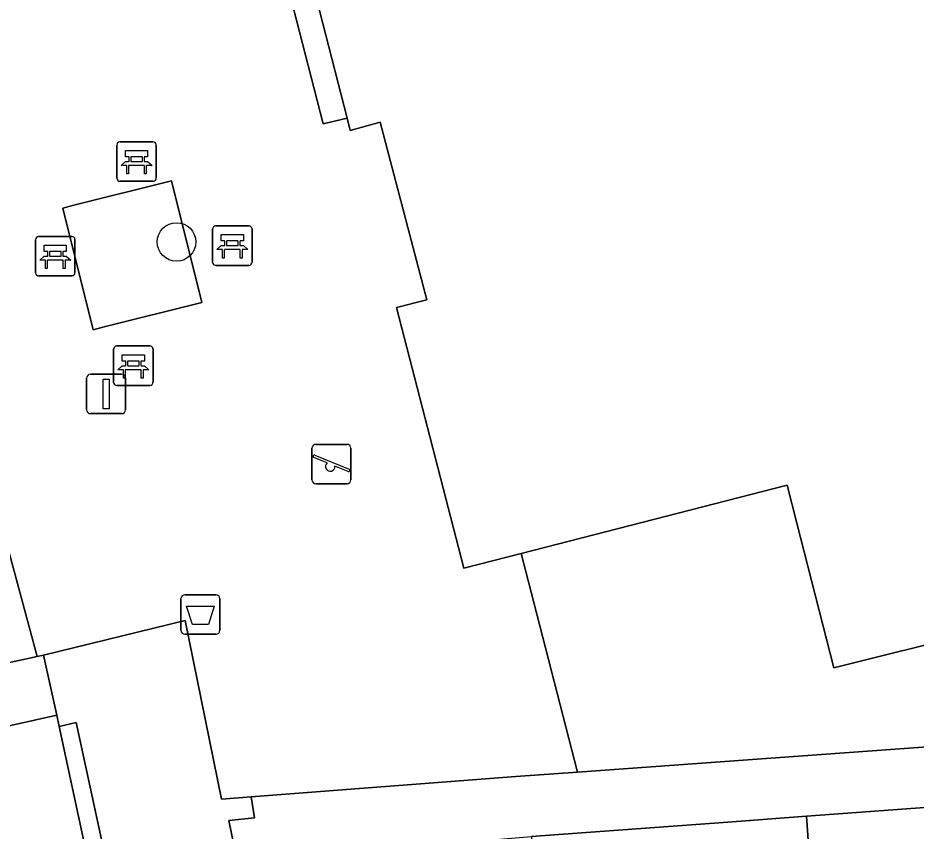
# Model space of a CAD drawing. Extents: x 163008 to 163854, y 382777 to 383982.
# Drawn here: x 163501.37 to 163524.16, y 383551.25 to 383571.89 of the extents above; entities that cross this region are included whole.
import ezdxf

# ---------------------------------------------------------------- set-up
doc = ezdxf.new("R2010")
doc.units = 0
for name, color, linetype in [('IMGEO_Afvalbak', 7, 'Continuous'), ('IMGEO_Bank', 7, 'Continuous'), ('IMGEO_Boom', 7, 'Continuous'), ('IMGEO_Erf', 7, 'Continuous'), ('IMGEO_Groenvoorziening', 7, 'Continuous'), ('IMGEO_Hek', 7, 'Continuous'), ('IMGEO_Lichtmast', 7, 'Continuous'), ('IMGEO_Pand', 7, 'Continuous'), ('IMGEO_Rijbaan_lokaal_open', 7, 'Continuous'), ('IMGEO_Speelvoorziening', 7, 'Continuous'), ('IMGEO_Voetpad_open', 7, 'Continuous')]:
    doc.layers.add(name, color=color, linetype=linetype)

msp = doc.modelspace()

# ---------------------------------------------------------------- linework, layer by layer
at = {"layer": 'IMGEO_Afvalbak'}
for p, q in [((163505.502, 383556.343), (163505.502, 383557.143)), ((163505.502, 383557.143), (163505.502, 383556.343)), ((163505.602, 383557.243), (163506.392, 383557.243)), ((163506.392, 383557.243), (163505.602, 383557.243)), ((163506.492, 383557.143), (163506.492, 383556.343)), ((163506.492, 383556.343), (163506.492, 383557.143)), ((163506.392, 383556.243), (163505.602, 383556.243)), ((163505.602, 383556.243), (163506.392, 383556.243))]:
    msp.add_line(p, q, dxfattribs=at)
msp.add_lwpolyline([(163505.645, 383556.957), (163506.349, 383556.957), (163506.2, 383556.487), (163505.794, 383556.487), (163505.645, 383556.957)], dxfattribs=at)
for centre, start, end in [((163505.602, 383557.143), 90, 180), ((163505.602, 383557.143), 90, 180), ((163506.392, 383557.143), 0, 90), ((163506.392, 383557.143), 360, 90), ((163505.602, 383556.343), 180, 270), ((163505.602, 383556.343), 180, 270), ((163506.392, 383556.343), 270, 0), ((163506.392, 383556.343), 270, 0)]:
    msp.add_arc(centre, 0.1, start, end, dxfattribs=at)
at = {"layer": 'IMGEO_Bank'}
for p, q in [((163503.951, 383568.741), (163504.792, 383568.741)), ((163504.792, 383568.741), (163503.951, 383568.741)), ((163503.876, 383567.816), (163503.876, 383568.657)), ((163503.876, 383568.657), (163503.876, 383567.816)), ((163504.876, 383568.666), (163504.876, 383567.825)), ((163504.876, 383567.825), (163504.876, 383568.666)), ((163504.185, 383568.247), (163504.185, 383568.353)), ((163504.229, 383568.353), (163504.229, 383568.247)), ((163504.517, 383568.359), (163504.235, 383568.359)), ((163504.523, 383568.247), (163504.523, 383568.353)), ((163504.567, 383568.353), (163504.567, 383568.247)), ((163504.573, 383568.139), (163504.18, 383568.139)), ((163504.235, 383568.241), (163504.517, 383568.241)), ((163504.801, 383567.741), (163503.96, 383567.741)), ((163503.96, 383567.741), (163504.801, 383567.741)), ((163506.306, 383565.681), (163506.306, 383566.522)), ((163506.306, 383566.522), (163506.306, 383565.681)), ((163506.381, 383566.606), (163507.222, 383566.606)), ((163507.222, 383566.606), (163506.381, 383566.606)), ((163507.306, 383566.531), (163507.306, 383565.69)), ((163507.306, 383565.69), (163507.306, 383566.531)), ((163501.813, 383565.413), (163501.813, 383566.254)), ((163501.813, 383566.254), (163501.813, 383565.413)), ((163501.888, 383566.338), (163502.729, 383566.338)), ((163502.729, 383566.338), (163501.888, 383566.338)), ((163502.813, 383566.263), (163502.813, 383565.422)), ((163502.813, 383565.422), (163502.813, 383566.263)), ((163506.947, 383566.224), (163506.665, 383566.224)), ((163507.003, 383566.004), (163506.61, 383566.004)), ((163506.615, 383566.112), (163506.615, 383566.218)), ((163506.659, 383566.218), (163506.659, 383566.112)), ((163506.665, 383566.106), (163506.947, 383566.106)), ((163506.953, 383566.112), (163506.953, 383566.218)), ((163506.997, 383566.218), (163506.997, 383566.112)), ((163502.122, 383565.844), (163502.122, 383565.95)), ((163502.166, 383565.95), (163502.166, 383565.844)), ((163502.454, 383565.956), (163502.172, 383565.956)), ((163502.172, 383565.838), (163502.454, 383565.838)), ((163502.46, 383565.844), (163502.46, 383565.95)), ((163502.504, 383565.95), (163502.504, 383565.844)), ((163502.51, 383565.736), (163502.117, 383565.736)), ((163507.231, 383565.606), (163506.39, 383565.606)), ((163506.39, 383565.606), (163507.231, 383565.606)), ((163502.738, 383565.338), (163501.897, 383565.338)), ((163501.897, 383565.338), (163502.738, 383565.338)), ((163503.868, 383563.559), (163504.709, 383563.559)), ((163504.709, 383563.559), (163503.868, 383563.559)), ((163504.793, 383563.484), (163504.793, 383562.643)), ((163504.793, 383562.643), (163504.793, 383563.484)), ((163503.793, 383562.634), (163503.793, 383563.475)), ((163503.793, 383563.475), (163503.793, 383562.634)), ((163504.102, 383563.065), (163504.102, 383563.171)), ((163504.146, 383563.171), (163504.146, 383563.065)), ((163504.434, 383563.177), (163504.152, 383563.177)), ((163504.152, 383563.059), (163504.434, 383563.059)), ((163504.44, 383563.065), (163504.44, 383563.171)), ((163504.484, 383563.171), (163504.484, 383563.065)), ((163504.49, 383562.957), (163504.097, 383562.957)), ((163504.718, 383562.559), (163503.877, 383562.559)), ((163503.877, 383562.559), (163504.718, 383562.559))]:
    msp.add_line(p, q, dxfattribs=at)
for points in [[(163504.179, 383568.359), (163504.093, 383568.359), (163504.093, 383568.52), (163504.656, 383568.52), (163504.656, 383568.359), (163504.573, 383568.359)], [(163504.123, 383568.139), (163503.981, 383568.139), (163504.093, 383568.241), (163504.179, 383568.241)], [(163504.173, 383568.132), (163504.173, 383567.925), (163504.13, 383567.925), (163504.13, 383568.132)], [(163504.573, 383568.241), (163504.656, 383568.241), (163504.768, 383568.139), (163504.629, 383568.139)], [(163504.623, 383568.132), (163504.623, 383567.925), (163504.579, 383567.925), (163504.579, 383568.132)], [(163506.609, 383566.224), (163506.523, 383566.224), (163506.523, 383566.385), (163507.086, 383566.385), (163507.086, 383566.224), (163507.003, 383566.224)], [(163502.116, 383565.956), (163502.03, 383565.956), (163502.03, 383566.117), (163502.593, 383566.117), (163502.593, 383565.956), (163502.51, 383565.956)], [(163506.553, 383566.004), (163506.411, 383566.004), (163506.523, 383566.106), (163506.609, 383566.106)], [(163506.603, 383565.997), (163506.603, 383565.79), (163506.56, 383565.79), (163506.56, 383565.997)], [(163507.003, 383566.106), (163507.086, 383566.106), (163507.198, 383566.004), (163507.059, 383566.004)], [(163507.053, 383565.997), (163507.053, 383565.79), (163507.009, 383565.79), (163507.009, 383565.997)], [(163502.06, 383565.736), (163501.918, 383565.736), (163502.03, 383565.838), (163502.116, 383565.838)], [(163502.51, 383565.838), (163502.593, 383565.838), (163502.705, 383565.736), (163502.566, 383565.736)], [(163502.11, 383565.729), (163502.11, 383565.522), (163502.067, 383565.522), (163502.067, 383565.729)], [(163502.56, 383565.729), (163502.56, 383565.522), (163502.516, 383565.522), (163502.516, 383565.729)], [(163504.096, 383563.177), (163504.01, 383563.177), (163504.01, 383563.338), (163504.573, 383563.338), (163504.573, 383563.177), (163504.49, 383563.177)], [(163504.04, 383562.957), (163503.898, 383562.957), (163504.01, 383563.059), (163504.096, 383563.059)], [(163504.49, 383563.059), (163504.573, 383563.059), (163504.685, 383562.957), (163504.546, 383562.957)], [(163504.09, 383562.95), (163504.09, 383562.743), (163504.047, 383562.743), (163504.047, 383562.95)], [(163504.54, 383562.95), (163504.54, 383562.743), (163504.496, 383562.743), (163504.496, 383562.95)]]:
    msp.add_lwpolyline(points, dxfattribs=at)
for centre, radius, start, end in [((163503.954, 383568.663), 0.0779, 92.4484, 184.2845), ((163503.954, 383568.663), 0.0779, 92.4484, 184.2845), ((163504.798, 383568.663), 0.0779, 2.4484, 94.2845), ((163504.798, 383568.663), 0.0779, 2.4484, 94.2845), ((163504.178, 383568.352), 0.00671, 2.8957, 87.1043), ((163504.235, 383568.352), 0.00671, 92.8957, 177.1043), ((163504.517, 383568.352), 0.00671, 2.8957, 87.1043), ((163504.574, 383568.352), 0.00671, 92.8957, 177.1043), ((163504.123, 383568.132), 0.00671, 2.8957, 87.1043), ((163504.18, 383568.132), 0.00671, 92.8957, 177.1043), ((163504.178, 383568.248), 0.00671, 272.8957, 357.1043), ((163504.235, 383568.248), 0.00671, 182.8957, 267.1043), ((163504.517, 383568.248), 0.00671, 272.8957, 357.1043), ((163504.574, 383568.248), 0.00671, 182.8957, 267.1043), ((163504.572, 383568.132), 0.00671, 2.8957, 87.1043), ((163504.629, 383568.132), 0.00671, 92.8957, 177.1043), ((163503.954, 383567.819), 0.0779, 182.4484, 274.2845), ((163503.954, 383567.819), 0.0779, 182.4484, 274.2845), ((163504.798, 383567.819), 0.0779, 272.4484, 4.2845), ((163504.798, 383567.819), 0.0779, 272.4484, 4.2845), ((163506.384, 383566.528), 0.0779, 92.4484, 184.2845), ((163506.384, 383566.528), 0.0779, 92.4484, 184.2845), ((163507.228, 383566.528), 0.0779, 2.4484, 94.2845), ((163507.228, 383566.528), 0.0779, 2.4484, 94.2845), ((163501.891, 383566.26), 0.0779, 92.4484, 184.2845), ((163501.891, 383566.26), 0.0779, 92.4484, 184.2845), ((163502.735, 383566.26), 0.0779, 2.4484, 94.2845), ((163502.735, 383566.26), 0.0779, 2.4484, 94.2845), ((163506.608, 383566.217), 0.00671, 2.8957, 87.1043), ((163506.665, 383566.217), 0.00671, 92.8957, 177.1043), ((163506.947, 383566.217), 0.00671, 2.8957, 87.1043), ((163507.004, 383566.217), 0.00671, 92.8957, 177.1043), ((163506.553, 383565.997), 0.00671, 2.8957, 87.1043), ((163506.61, 383565.997), 0.00671, 92.8957, 177.1043), ((163506.608, 383566.113), 0.00671, 272.8957, 357.1043), ((163506.665, 383566.113), 0.00671, 182.8957, 267.1043), ((163506.947, 383566.113), 0.00671, 272.8957, 357.1043), ((163507.004, 383566.113), 0.00671, 182.8957, 267.1043), ((163507.002, 383565.997), 0.00671, 2.8957, 87.1043), ((163507.059, 383565.997), 0.00671, 92.8957, 177.1043), ((163502.115, 383565.949), 0.00671, 2.8957, 87.1043), ((163502.115, 383565.845), 0.00671, 272.8957, 357.1043), ((163502.172, 383565.949), 0.00671, 92.8957, 177.1043), ((163502.172, 383565.845), 0.00671, 182.8957, 267.1043), ((163502.454, 383565.949), 0.00671, 2.8957, 87.1043), ((163502.454, 383565.845), 0.00671, 272.8957, 357.1043), ((163502.511, 383565.949), 0.00671, 92.8957, 177.1043), ((163502.511, 383565.845), 0.00671, 182.8957, 267.1043), ((163502.06, 383565.729), 0.00671, 2.8957, 87.1043), ((163502.117, 383565.729), 0.00671, 92.8957, 177.1043), ((163502.509, 383565.729), 0.00671, 2.8957, 87.1043), ((163502.566, 383565.729), 0.00671, 92.8957, 177.1043), ((163506.384, 383565.684), 0.0779, 182.4484, 274.2845), ((163506.384, 383565.684), 0.0779, 182.4484, 274.2845), ((163507.228, 383565.684), 0.0779, 272.4484, 4.2845), ((163507.228, 383565.684), 0.0779, 272.4484, 4.2845), ((163501.891, 383565.416), 0.0779, 182.4484, 274.2845), ((163501.891, 383565.416), 0.0779, 182.4484, 274.2845), ((163502.735, 383565.416), 0.0779, 272.4484, 4.2845), ((163502.735, 383565.416), 0.0779, 272.4484, 4.2845), ((163503.871, 383563.481), 0.0779, 92.4484, 184.2845), ((163503.871, 383563.481), 0.0779, 92.4484, 184.2845), ((163504.715, 383563.481), 0.0779, 2.4484, 94.2845), ((163504.715, 383563.481), 0.0779, 2.4484, 94.2845), ((163504.095, 383563.17), 0.00671, 2.8957, 87.1043), ((163504.095, 383563.066), 0.00671, 272.8957, 357.1043), ((163504.152, 383563.17), 0.00671, 92.8957, 177.1043), ((163504.152, 383563.066), 0.00671, 182.8957, 267.1043), ((163504.434, 383563.17), 0.00671, 2.8957, 87.1043), ((163504.434, 383563.066), 0.00671, 272.8957, 357.1043), ((163504.491, 383563.17), 0.00671, 92.8957, 177.1043), ((163504.491, 383563.066), 0.00671, 182.8957, 267.1043), ((163504.04, 383562.95), 0.00671, 2.8957, 87.1043), ((163504.097, 383562.95), 0.00671, 92.8957, 177.1043), ((163504.489, 383562.95), 0.00671, 2.8957, 87.1043), ((163504.546, 383562.95), 0.00671, 92.8957, 177.1043), ((163503.871, 383562.637), 0.0779, 182.4484, 274.2845), ((163503.871, 383562.637), 0.0779, 182.4484, 274.2845), ((163504.715, 383562.637), 0.0779, 272.4484, 4.2845), ((163504.715, 383562.637), 0.0779, 272.4484, 4.2845)]:
    msp.add_arc(centre, radius, start, end, dxfattribs=at)
at = {"layer": 'IMGEO_Boom'}
msp.add_circle((163505.39, 383566.2), 0.489, dxfattribs=at)
at = {"layer": 'IMGEO_Erf'}
msp.add_lwpolyline([(163549.05, 383553.654), (163521.376, 383551.62), (163521.81, 383545.463), (163522.232, 383539.478), (163522.653, 383533.494), (163523.075, 383527.508), (163523.497, 383521.523), (163523.929, 383515.391)], dxfattribs=at)
at = {"layer": 'IMGEO_Groenvoorziening'}
for points in [[(163505.264, 383567.752), (163502.784, 383567.134), (163502.504, 383567.061), (163503.274, 383563.97), (163503.554, 383564.043), (163506.034, 383564.661)], [(163495.253, 383554.237), (163501.855, 383555.679), (163501.092, 383558.506), (163496.168, 383563.429), (163488.876, 383559.242), (163493.756, 383559.462), (163494.811, 383555.781)]]:
    msp.add_lwpolyline(points, close=True, dxfattribs=at)
at = {"layer": 'IMGEO_Hek'}
for points in [[(163514.133, 383558.29), (163514.386, 383557.309)], [(163514.386, 383557.309), (163515.564, 383552.739)], [(163552.189, 383557.011), (163552.134, 383555.385), (163515.564, 383552.739)], [(163505.608, 383556.586), (163502.014, 383555.714)], [(163505.608, 383556.586), (163506.529, 383552.054), (163507.283, 383552.111)], [(163494.811, 383555.781), (163495.253, 383554.237), (163501.855, 383555.679)], [(163501.855, 383555.679), (163502.014, 383555.714)], [(163507.283, 383552.111), (163514.005, 383552.626)], [(163515.564, 383552.739), (163514.005, 383552.626)]]:
    msp.add_lwpolyline(points, dxfattribs=at)
at = {"layer": 'IMGEO_Lichtmast'}
for p, q in [((163503.207, 383562.841), (163503.997, 383562.841)), ((163503.997, 383562.841), (163503.207, 383562.841)), ((163503.107, 383561.941), (163503.107, 383562.741)), ((163503.107, 383562.741), (163503.107, 383561.941)), ((163504.097, 383562.741), (163504.097, 383561.941)), ((163504.097, 383561.941), (163504.097, 383562.741)), ((163503.997, 383561.841), (163503.207, 383561.841)), ((163503.207, 383561.841), (163503.997, 383561.841))]:
    msp.add_line(p, q, dxfattribs=at)
msp.add_lwpolyline([(163503.527, 383562.716), (163503.677, 383562.716), (163503.677, 383561.966), (163503.527, 383561.966), (163503.527, 383562.716)], dxfattribs=at)
for centre, start, end in [((163503.207, 383562.741), 90, 180), ((163503.207, 383562.741), 90, 180), ((163503.997, 383562.741), 0, 90), ((163503.997, 383562.741), 360, 90), ((163503.207, 383561.941), 180, 270), ((163503.207, 383561.941), 180, 270), ((163503.997, 383561.941), 270, 0), ((163503.997, 383561.941), 270, 0)]:
    msp.add_arc(centre, 0.1, start, end, dxfattribs=at)
at = {"layer": 'IMGEO_Pand'}
msp.add_lwpolyline([(163506.636, 383581.369), (163509.719, 383569.345), (163509.8, 383569.028), (163510.562, 383569.241), (163511.739, 383564.731), (163510.974, 383564.533), (163512.68, 383557.917), (163514.133, 383558.29), (163520.885, 383560.022), (163521.132, 383559.059), (163522.073, 383555.392), (163525.603, 383556.265)], dxfattribs=at)
msp.add_lwpolyline([(163514.855, 383544.978), (163521.81, 383545.463), (163521.376, 383551.62), (163519.382, 383551.475), (163514.395, 383551.111)], close=True, dxfattribs=at)
at = {"layer": 'IMGEO_Rijbaan_lokaal_open'}
msp.add_lwpolyline([(163503.065, 383550.868), (163502.412, 383553.898), (163502.35, 383554.184), (163500, 383553.659), (163498.976, 383553.43), (163499.013, 383553.191), (163499.657, 383550.004), (163500, 383548.31), (163500.249, 383547.079), (163500.573, 383545.187), (163500.683, 383544.547), (163500.988, 383542.539)], dxfattribs=at)
at = {"layer": 'IMGEO_Speelvoorziening'}
for p, q in [((163508.927, 383561.062), (163509.717, 383561.062)), ((163509.717, 383561.062), (163508.927, 383561.062)), ((163508.827, 383560.162), (163508.827, 383560.962)), ((163508.827, 383560.962), (163508.827, 383560.162)), ((163508.896, 383560.787), (163509.772, 383560.434)), ((163509.817, 383560.962), (163509.817, 383560.162)), ((163509.817, 383560.162), (163509.817, 383560.962)), ((163509.21, 383560.59), (163508.871, 383560.727)), ((163509.748, 383560.374), (163509.408, 383560.511)), ((163509.717, 383560.062), (163508.927, 383560.062)), ((163508.927, 383560.062), (163509.717, 383560.062))]:
    msp.add_line(p, q, dxfattribs=at)
for centre, radius, start, end in [((163508.927, 383560.962), 0.1, 90, 180), ((163508.927, 383560.962), 0.1, 90, 180), ((163509.717, 383560.962), 0.1, 0, 90), ((163509.717, 383560.962), 0.1, 360, 90), ((163508.884, 383560.757), 0.0327, 68.078, 248.078), ((163509.289, 383560.5), 0.12, 130.9928, 5.1632), ((163509.76, 383560.404), 0.0327, 248.078, 68.078), ((163508.927, 383560.162), 0.1, 180, 270), ((163508.927, 383560.162), 0.1, 180, 270), ((163509.717, 383560.162), 0.1, 270, 0), ((163509.717, 383560.162), 0.1, 270, 0)]:
    msp.add_arc(centre, radius, start, end, dxfattribs=at)
at = {"layer": 'IMGEO_Voetpad_open'}
for points in [[(163506.027, 383581.213), (163509.113, 383569.202), (163509.719, 383569.345), (163506.636, 383581.369)], [(163505.264, 383567.752), (163506.034, 383564.661), (163503.554, 383564.043), (163503.274, 383563.97), (163502.504, 383567.061), (163502.784, 383567.134)], [(163515.564, 383552.739), (163552.134, 383555.385), (163552.189, 383557.011), (163550.814, 383557.019), (163550.819, 383556.829), (163525.578, 383556.364), (163525.603, 383556.265), (163522.073, 383555.392), (163521.132, 383559.059), (163520.885, 383560.022), (163514.133, 383558.29), (163514.386, 383557.309)], [(163492.842, 383552.254), (163495.537, 383552.438), (163498.523, 383553.092), (163499.013, 383553.191), (163498.976, 383553.43), (163500, 383553.659), (163502.35, 383554.184), (163502.014, 383555.714), (163501.855, 383555.679), (163495.253, 383554.237), (163494.811, 383555.781), (163493.402, 383554.206), (163492.037, 383554.079), (163448.571, 383551.398), (163448.287, 383551.38), (163446.672, 383551.512), (163440.585, 383551.167), (163439.058, 383553.042), (163438.03, 383549.068), (163438.996, 383549.105), (163446.126, 383549.486), (163457.78, 383550.265), (163474.503, 383551.227)], [(163503.065, 383550.868), (163503.483, 383551.031), (163502.841, 383553.997), (163502.412, 383553.898)]]:
    msp.add_lwpolyline(points, close=True, dxfattribs=at)
for points in [[(163491.465, 383574.077), (163491.745, 383571.09), (163492.285, 383569.185), (163492.83, 383568.018), (163494.607, 383565.268), (163496.168, 383563.429), (163501.092, 383558.506), (163501.855, 383555.679), (163502.014, 383555.714), (163505.608, 383556.586), (163506.529, 383552.054), (163507.283, 383552.111), (163514.005, 383552.626), (163515.564, 383552.739), (163514.386, 383557.309), (163514.133, 383558.29), (163512.68, 383557.917), (163510.974, 383564.533), (163511.739, 383564.731), (163510.562, 383569.241), (163509.8, 383569.028), (163509.719, 383569.345), (163509.113, 383569.202), (163506.027, 383581.213)], [(163508.832, 383466.149), (163509.922, 383474.87), (163510.629, 383482.261), (163511.022, 383488.916), (163511.355, 383500), (163511.108, 383513.187), (163511.083, 383514.533), (163509.905, 383530.105), (163508.041, 383544.723), (163507.016, 383550.077), (163506.931, 383550.484), (163506.716, 383551.513), (163507.372, 383551.583), (163507.283, 383552.111), (163506.529, 383552.054), (163505.608, 383556.586), (163502.014, 383555.714), (163502.35, 383554.184), (163502.412, 383553.898), (163502.841, 383553.997), (163503.483, 383551.031), (163503.065, 383550.868)], [(163552.134, 383555.385), (163515.564, 383552.739), (163514.005, 383552.626), (163507.283, 383552.111), (163507.372, 383551.583), (163506.716, 383551.513), (163506.931, 383550.484), (163514.395, 383551.111), (163519.382, 383551.475), (163521.376, 383551.62), (163549.05, 383553.654)]]:
    msp.add_lwpolyline(points, dxfattribs=at)

doc.saveas('drawing.dxf')
